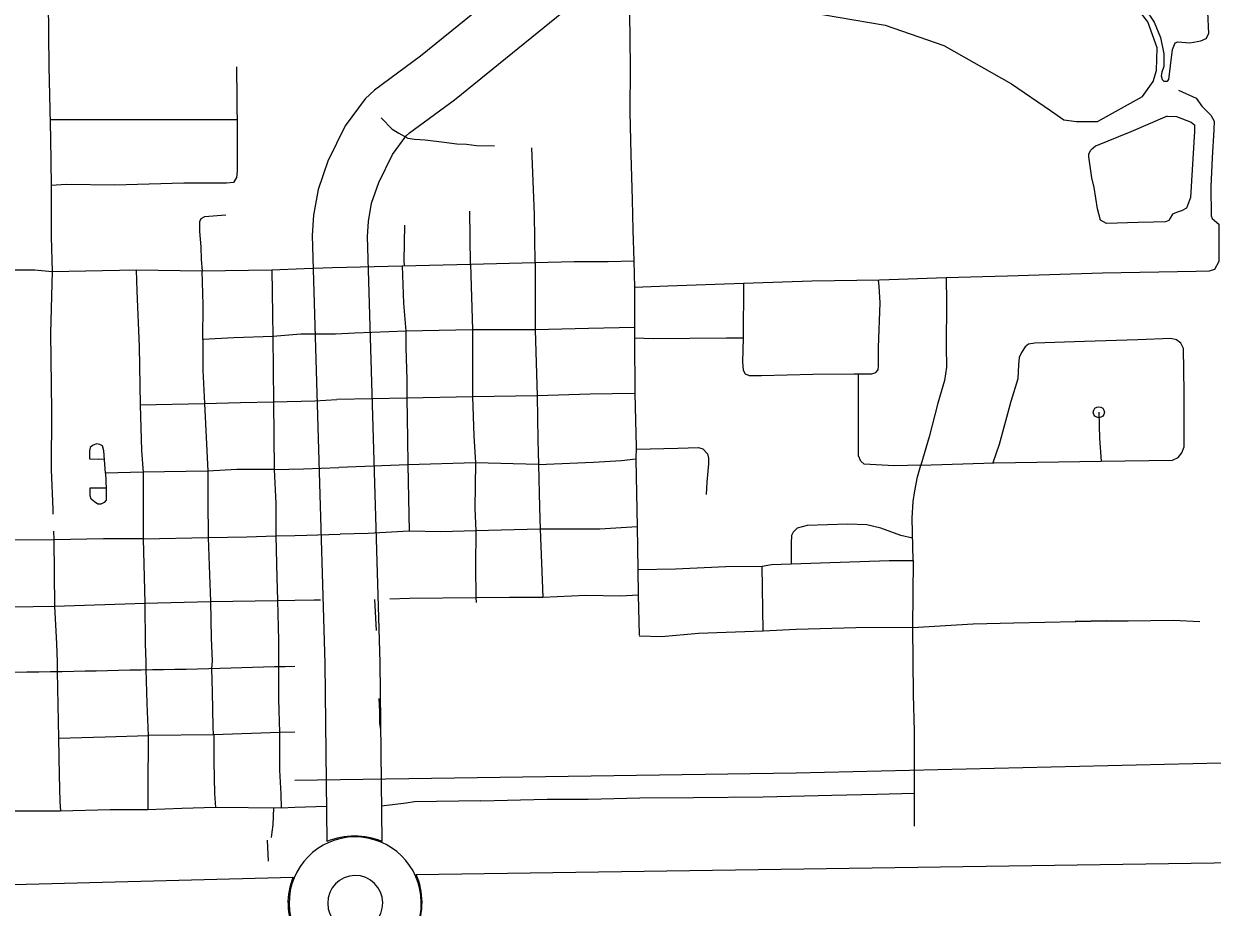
# Model space of a CAD drawing. Extents: x 1127717 to 1741049, y 2026793 to 2244711.
# Drawn here: x 1341025 to 1346418, y 2083351 to 2087360 of the extents above; entities that cross this region are included whole.
import ezdxf

# ---------------------------------------------------------------- set-up
doc = ezdxf.new("R2010")
doc.units = 0
for name, color, linetype in [('10', 7, 'Continuous'), ('15', 7, 'Continuous'), ('24', 7, 'Continuous'), ('33', 7, 'Continuous'), ('34', 7, 'Continuous'), ('35', 7, 'Continuous'), ('40', 7, 'Continuous')]:
    doc.layers.add(name, color=color, linetype=linetype)

msp = doc.modelspace()

# ---------------------------------------------------------------- linework, layer by layer
at = {"layer": '10'}
for points in [[(1344739.5, 2088755.4), (1343836.9, 2088033), (1342826, 2087212.8), (1342616.9, 2087058.1), (1342573.9, 2087019.3), (1342483.7, 2086896.7), (1342404.9, 2086735.7), (1342360.3, 2086607.9), (1342340.2, 2086491), (1342334.5, 2086399.1), (1342391.8, 2084456), (1342400.9, 2083648.4)], [(1342651, 2083648.4), (1342641.8, 2084461.1), (1342584.7, 2086395), (1342588.9, 2086462), (1342603.1, 2086545.1), (1342636, 2086639.2), (1342698.3, 2086766.7), (1342760.3, 2086850.8), (1342775.4, 2086864.4), (1342979.1, 2087015.1), (1343993.8, 2087838.4), (1344895.7, 2088560.2)]]:
    msp.add_lwpolyline(points, dxfattribs=at)
msp.add_arc((1342525.9, 2083349.7), 323.8, 67.2832, 112.7062, dxfattribs=at)
at = {"layer": '15'}
for points in [[(1342805.9, 2083498.8), (1349634.2, 2083599.2)], [(1338958.8, 2083400.6), (1342247.9, 2083487.3)]]:
    msp.add_lwpolyline(points, dxfattribs=at)
for centre, radius, start, end in [((1342521.4, 2083370.5), 297.4, 156.8635, 206.5734), ((1342518, 2083372.5), 314.4, 336.8229, 23.6868)]:
    msp.add_arc(centre, radius, start, end, dxfattribs=at)
at = {"layer": '24'}
for radius, start, end in [(300, 0.5731, 180.5731), (125, 0.5731, 180.5731), (300, 180.5731, 0.5731), (125, 180.5731, 0.5731)]:
    msp.add_arc((1342529.1, 2083369.7), radius, start, end, dxfattribs=at)
at = {"layer": '33'}
for points in [[(1343775.9, 2087661.6), (1343773.6, 2087409.4), (1343776.7, 2087165.3), (1343775.7, 2086958.9), (1343780.3, 2086766.7), (1343785.4, 2086562.4), (1343788.8, 2086424), (1343793.4, 2086284.7), (1343796.5, 2086163.1), (1343796.7, 2085981.6), (1343797.1, 2085933.5), (1343798.3, 2085681.4), (1343803.9, 2085438), (1343802.3, 2085383.8), (1343808.9, 2085077.1), (1343809.6, 2084982.9), (1343811.6, 2084882.5), (1343813.9, 2084767.8), (1343818.4, 2084585.4)], [(1341135.9, 2087460.3), (1341138.5, 2087165.4), (1341146.1, 2086841.3), (1341148.6, 2086626.1), (1341148.6, 2086393.2), (1341153.7, 2086236.3), (1341146.1, 2085955.3), (1341151.1, 2085603.4), (1341148.6, 2085335), (1341156.2, 2085157.8), (1341157, 2085134.3)], [(1341989.9, 2087164.6), (1341993.2, 2086875), (1341993.2, 2086691.6), (1341989.9, 2086662.6), (1341977.1, 2086640.1), (1341944.9, 2086636.9), (1341751.9, 2086636.9), (1341436.7, 2086627.2), (1341218, 2086630.5), (1341148.6, 2086626.1)], [(1341992.6, 2086923.7), (1341144.1, 2086923.6)], [(1342647.6, 2086933.4), (1342697.4, 2086881.3), (1342727.7, 2086863.6), (1342768.2, 2086840.8), (1342798.6, 2086835.7), (1342846.7, 2086833.2), (1342932.7, 2086823), (1342990.9, 2086815.4), (1343033.9, 2086812.9), (1343079.5, 2086807.9), (1343160.5, 2086805.3)], [(1343345.2, 2086276.7), (1343342.7, 2086493.9), (1343330, 2086797.7)], [(1341941.7, 2086492.1), (1341845.6, 2086484), (1341828.1, 2086475.3), (1341821.9, 2086461.6), (1341823.1, 2086417.9), (1341828.1, 2086348.2), (1341829.4, 2086290.9), (1341834.4, 2086238.7)], [(1343051.7, 2086269.1), (1343049.1, 2086509.1)], [(1342753, 2086445.8), (1342750.5, 2086283.8), (1342750.6, 2086261.7)], [(1342426.6, 2086253.9), (1342742.9, 2086261.5), (1343051.7, 2086269.1), (1343345.2, 2086276.7)], [(1343345.2, 2086276.7), (1343345.2, 2085970.4), (1343061.8, 2085970.4), (1342758.1, 2085965.3), (1342527.8, 2085955.2), (1342439, 2085950.7)], [(1343051.7, 2086269.1), (1343061.8, 2085970.4)], [(1343345.2, 2086276.7), (1343522.4, 2086281.3), (1343676.7, 2086281.3), (1343793.4, 2086284.7)], [(1340857.6, 2085016), (1340844.9, 2085038.8), (1340837.3, 2085117.3), (1340829.7, 2085416), (1340812, 2085825.3), (1340791.8, 2086159.4), (1340799.4, 2086194.9), (1340819.6, 2086217.7), (1340850, 2086237.9), (1340872.7, 2086243), (1340953.7, 2086243), (1341075.2, 2086243), (1341153.7, 2086236.3)], [(1341153.7, 2086236.3), (1341535.8, 2086243), (1341538.3, 2086146.8), (1341548.4, 2085896.1), (1341553.5, 2085630.3), (1341558.6, 2085422.7), (1341566.2, 2085324), (1341566.2, 2085086), (1341566.2, 2085057.8)], [(1341535.8, 2086243), (1341834.4, 2086238.7), (1342150.7, 2086243.8), (1342297.5, 2086248.8), (1342426.6, 2086253.9)], [(1341836.9, 2085927.8), (1341839.5, 2086084.3), (1341834.4, 2086238.7)], [(1342150.7, 2086243.8), (1342153.3, 2086041.2), (1342155.8, 2085940.4)], [(1342742.9, 2086261.5), (1342748, 2086091.9), (1342758.1, 2085965.3)], [(1346344.7, 2086235.2), (1345920.2, 2086228.5), (1345489, 2086215), (1345210.5, 2086206.6), (1344908.5, 2086196.6), (1344601.5, 2086191.5), (1344291.1, 2086181.5), (1343947.1, 2086169.7), (1343796.5, 2086163.1)], [(1344291.1, 2086181.5), (1344289.4, 2085933), (1344213.9, 2085933), (1343881.7, 2085929.7), (1343797.1, 2085933.5)], [(1344289.4, 2085933), (1344286.6, 2085825.2), (1344289.2, 2085787.2), (1344299.3, 2085772), (1344317, 2085764.4), (1344372.7, 2085764.4), (1344605.5, 2085769.5), (1344792.8, 2085772), (1344873.7, 2085772), (1344891.5, 2085777.1), (1344901.6, 2085789.8), (1344904.1, 2085807.5), (1344904.1, 2085891), (1344911.7, 2086093.6), (1344906.6, 2086169.1), (1344904.1, 2086196.5)], [(1345210.5, 2086206.6), (1345212.9, 2086095.8), (1345210.3, 2085895.8), (1345212.9, 2085802.1), (1345202.7, 2085741.3), (1345172.4, 2085637.5), (1345134.4, 2085485.6), (1345096.4, 2085356.9)], [(1342439, 2085950.7), (1342282.3, 2085950.6), (1342155.8, 2085940.4), (1341978.7, 2085935.4), (1341836.9, 2085927.8)], [(1342758.1, 2085965.3), (1342758.1, 2085889.4), (1342763.2, 2085745.1), (1342763.2, 2085661.6)], [(1343061.8, 2085970.4), (1343061.8, 2085795.8), (1343061.8, 2085666.6)], [(1343796.7, 2085981.6), (1343588.2, 2085977.7), (1343345.2, 2085970.4)], [(1343345.2, 2085970.4), (1343355.3, 2085671.7)], [(1342155.8, 2085940.4), (1342158.3, 2085644.2), (1342160.9, 2085337.9), (1341991.3, 2085337.9), (1341859.7, 2085330.3), (1341566, 2085325.6)], [(1341836.9, 2085927.8), (1341836.9, 2085788.5), (1341844.5, 2085636.6)], [(1345096.4, 2085356.9), (1345428, 2085366.7), (1345913.9, 2085374.3), (1346237.8, 2085379.4), (1346263.1, 2085392.1), (1346280.8, 2085412.3), (1346290.9, 2085440.2), (1346290.9, 2085495.9), (1346290.9, 2085688.3), (1346288.4, 2085885.7), (1346275.7, 2085911), (1346255.5, 2085926.2), (1346230.2, 2085931.3), (1346080.9, 2085926.2), (1345837.9, 2085918.6), (1345612.7, 2085911), (1345584.9, 2085906), (1345569.7, 2085893.3), (1345552, 2085868), (1345541.8, 2085845.2), (1345539.3, 2085812.3), (1345536.8, 2085749), (1345503.9, 2085645.2), (1345450.7, 2085450.3), (1345422.9, 2085366.7)], [(1345096.4, 2085356.9), (1344975, 2085354), (1344838.3, 2085361.6), (1344823.1, 2085374.3), (1344813, 2085399.6), (1344813, 2085470.5), (1344813, 2085772)], [(1343798.3, 2085681.4), (1343595.8, 2085679.3), (1343355.3, 2085671.7), (1343061.8, 2085666.6), (1342763.2, 2085661.6)], [(1341553.5, 2085630.3), (1341844.5, 2085636.6), (1342009, 2085641.7), (1342158.3, 2085644.2), (1342345.6, 2085649.3), (1342446.3, 2085654.4)], [(1341844.5, 2085636.6), (1341859.7, 2085330.3), (1341859.7, 2085168.3), (1341861.7, 2085057.8)], [(1342763.2, 2085661.6), (1342446.3, 2085654.4)], [(1342763.2, 2085661.6), (1342765.7, 2085476.9), (1342768.2, 2085357.9)], [(1343061.8, 2085666.6), (1343066.8, 2085489.6), (1343074.4, 2085368.1)], [(1343355.3, 2085671.7), (1343357.9, 2085471.9), (1343360.4, 2085360.5)], [(1345903.7, 2085597.1), (1345906.3, 2085478.1), (1345913.9, 2085374.3)], [(1341396.6, 2085320.2), (1341389, 2085421.5), (1341381.6, 2085444.9), (1341369.9, 2085451.3), (1341354.9, 2085453.5), (1341336.7, 2085446), (1341326, 2085436.3), (1341322.8, 2085421.3), (1341322.8, 2085384.9), (1341362.4, 2085383.9), (1341388.1, 2085384.9)], [(1343803.6, 2085428.8), (1343993.1, 2085433.9), (1344086.7, 2085436.4), (1344107, 2085431.3), (1344127.2, 2085408.6), (1344132.3, 2085388.3), (1344132.3, 2085363), (1344124.7, 2085279.4), (1344122.1, 2085223.7)], [(1343360.4, 2085360.5), (1343074.4, 2085368.1), (1342768.2, 2085357.9), (1342454.2, 2085345.6)], [(1342768.2, 2085357.9), (1342773.3, 2085056.7)], [(1343074.4, 2085368.1), (1343071.9, 2085160.5), (1343077, 2085059.2)], [(1343360.4, 2085360.5), (1343610.9, 2085370.6), (1343737.5, 2085378.2), (1343802.4, 2085385.7)], [(1343360.4, 2085360.5), (1343365.5, 2085165.5), (1343368, 2085066.8)], [(1345061, 2084924.3), (1345056, 2085116.3), (1345061, 2085192.3), (1345068.6, 2085240.4), (1345081.3, 2085303.7), (1345096.4, 2085356.9)], [(1341396.6, 2085320.2), (1341398.8, 2085250.1), (1341398.8, 2085198.7), (1341390.2, 2085188), (1341375.2, 2085179.4), (1341361.3, 2085180.5), (1341346.3, 2085190.1), (1341330.3, 2085203), (1341326, 2085217.9), (1341326, 2085230.8), (1341326, 2085253.3), (1341396.6, 2085254.3)], [(1341566, 2085325.6), (1341396.6, 2085320.2)], [(1342160.9, 2085337.9), (1342295, 2085340.4), (1342454.2, 2085345.6)], [(1342160.9, 2085337.9), (1342168.5, 2085183.5), (1342168.5, 2085057.8)], [(1345058.4, 2085025.4), (1345005.3, 2085037.9), (1344914.2, 2085070.8), (1344851, 2085086), (1344764.9, 2085088.5), (1344580.2, 2085083.4), (1344534.6, 2085070.8), (1344516.9, 2085053.1), (1344509.3, 2085037.9), (1344506.8, 2085002.4), (1344506.8, 2084954.3), (1344506.9, 2084909.6)], [(1341159.8, 2085057.8), (1341161.2, 2085018.5), (1341163.8, 2084717.3)], [(1341566.2, 2085057.8), (1341566.2, 2085022.7)], [(1341566.2, 2085022.7), (1341862.2, 2085029.1), (1342036.9, 2085031.6), (1342168.5, 2085036.6), (1342255.1, 2085038.2)], [(1341861.7, 2085057.8), (1341862.2, 2085029.1)], [(1341862.2, 2085029.1), (1341867.3, 2084859.2), (1341872.4, 2084737.7)], [(1342168.5, 2085057.8), (1342168.5, 2085036.6)], [(1342168.5, 2085036.6), (1342173.5, 2084846.5), (1342176, 2084742.7)], [(1342255.1, 2085038.2), (1342310.2, 2085039.2), (1342408.9, 2085041.7), (1342460.1, 2085044.3)], [(1343808.9, 2085077.1), (1343638.8, 2085066.8), (1343368, 2085066.8), (1343190.8, 2085061.7), (1343077, 2085059.2), (1342917.5, 2085054.1), (1342773.3, 2085056.7), (1342588.5, 2085046.5), (1342460.1, 2085044.3)], [(1343077, 2085059.2), (1343074.4, 2084897.8), (1343077, 2084756)], [(1343368, 2085066.8), (1343380.6, 2084758.5)], [(1341161.2, 2085018.5), (1340857.6, 2085016)], [(1341566.2, 2085022.7), (1341386.5, 2085022.7), (1341161.2, 2085018.5)], [(1341566.2, 2085022.7), (1341571.2, 2084849.1), (1341573.7, 2084730.1)], [(1344375.2, 2084899), (1344418.2, 2084906.6), (1344640.9, 2084914.2), (1344952.2, 2084924.3), (1345061, 2084924.3)], [(1345061, 2084924.3), (1345058.5, 2084620.5)], [(1343811.6, 2084883.7), (1343982.9, 2084886.3), (1344210.7, 2084896.5), (1344375.2, 2084899)], [(1344380.2, 2084605.6), (1344375.2, 2084899)], [(1343380.6, 2084758.5), (1343575.5, 2084766.1), (1343734.9, 2084763.6), (1343813.9, 2084767.8)], [(1340872.7, 2084712.2), (1341163.8, 2084717.3)], [(1341163.8, 2084717.3), (1341573.7, 2084730.1), (1341872.4, 2084737.7), (1342176, 2084742.7)], [(1341163.8, 2084717.3), (1341173, 2084545.4), (1341176.2, 2084465), (1341176.2, 2084420.5)], [(1341573.7, 2084730.1), (1341576.3, 2084545.6), (1341578.8, 2084464.6), (1341578.8, 2084429)], [(1341872.4, 2084737.7), (1341874.9, 2084571), (1341880, 2084467.2), (1341877.5, 2084434.3)], [(1342176, 2084742.7), (1342255.1, 2084743.9)], [(1342176, 2084742.7), (1342181.1, 2084560.8), (1342181.1, 2084443.2)], [(1342255.1, 2084743.9), (1342343.1, 2084745.3), (1342371.3, 2084745.3)], [(1342616.4, 2084747.8), (1342624, 2084606)], [(1342686.5, 2084750), (1342775.8, 2084752.9)], [(1342775.8, 2084752.9), (1343077, 2084756), (1343078, 2084734)], [(1343077, 2084756), (1343228.8, 2084758.5), (1343380.6, 2084758.5)], [(1344380.3, 2084602.8), (1344086.7, 2084592.7), (1343919.7, 2084577.5), (1343818.3, 2084580.1)], [(1345058.5, 2084620.5), (1344800.4, 2084618), (1344529.6, 2084610.4), (1344380.3, 2084602.8)], [(1345058.5, 2084620.5), (1345333.7, 2084636.5), (1345517.4, 2084640.9), (1345939.9, 2084649.8), (1345796.1, 2084647.6), (1345796.1, 2084647.6)], [(1345058.5, 2084620.5), (1345061.6, 2084315.6), (1345066, 2084149.6), (1345066, 2083868.5), (1345066, 2083718)], [(1340982.9, 2084417.4), (1341039.3, 2084418.2), (1341093.1, 2084418.8), (1341146.3, 2084419.8), (1341199.4, 2084421), (1341251.6, 2084422.1), (1341303.1, 2084423.4), (1341353.8, 2084424), (1341404.5, 2084425.5), (1341454.5, 2084427.1), (1341506, 2084428), (1341557.4, 2084428.7), (1341608.6, 2084429.4), (1341659.8, 2084430.1), (1341711.1, 2084430.7), (1341762.4, 2084431.6), (1341813.8, 2084432.8), (1341865, 2084434), (1341915.9, 2084435), (1341966.2, 2084436.4), (1342015, 2084438.5), (1342063.5, 2084440.6)], [(1342063.5, 2084440.6), (1342113.5, 2084441.9), (1342162.9, 2084442.9), (1342211.4, 2084443.6), (1342255.1, 2084444)], [(1342181.1, 2084443.2), (1342181.1, 2084295.3), (1342186.2, 2084143.4)], [(1341176.2, 2084420.5), (1341182.6, 2084117.5), (1341185.8, 2083950.1), (1341189, 2083831.1), (1341191.8, 2083786.2)], [(1341578.8, 2084429), (1341583.9, 2084275), (1341588.9, 2084130.7)], [(1341877.5, 2084434.3), (1341880, 2084328.2), (1341882.5, 2084168.7), (1341885, 2084133.2)], [(1342636.6, 2084297.8), (1342639.2, 2084239.6), (1342639.2, 2084186.4), (1342644.2, 2084156)], [(1341182.6, 2084117.5), (1341394.9, 2084123.9), (1341588.9, 2084130.7)], [(1341588.9, 2084130.7), (1341587.4, 2083885.9), (1341587.4, 2083792.6)], [(1342255.1, 2084145.1), (1342186.2, 2084143.4), (1341887.5, 2084133.2), (1341588.9, 2084130.7)], [(1341887.5, 2084133.2), (1341887.5, 2084010.8), (1341890.1, 2083866.5), (1341895.1, 2083803.2)], [(1342186.2, 2084143.4), (1342186.2, 2083972.8), (1342191.2, 2083864), (1342193.8, 2083800.7)], [(1343400.9, 2083841.2), (1343585.6, 2083841.2), (1343821.3, 2083846.9)], [(1343821.3, 2083846.9), (1344063.9, 2083849), (1344380.3, 2083851.5)], [(1344380.3, 2083851.5), (1344692.1, 2083859.7), (1344895.7, 2083864.1), (1345066, 2083868.5)], [(1341587.4, 2083792.6), (1341416.9, 2083792.6), (1341191.8, 2083786.2), (1340928, 2083786.2), (1340741.5, 2083786.2), (1340622.5, 2083795.8), (1340580.7, 2083783), (1340474.5, 2083773.3), (1340390.9, 2083770.1), (1340259, 2083760.5), (1339972.7, 2083760.5), (1339744.9, 2083757.2), (1339564.7, 2083754)], [(1341895.1, 2083803.2), (1341742.3, 2083798.9), (1341587.4, 2083792.6)], [(1342255.1, 2083803), (1342193.8, 2083800.7), (1341895.1, 2083803.2)], [(1342158.3, 2083801), (1342155.8, 2083724.9), (1342150.7, 2083692), (1342148.2, 2083666.7)], [(1342399.1, 2083808.3), (1342255.1, 2083803)], [(1342798.6, 2083828.5), (1342760.6, 2083823.5), (1342649.1, 2083809.5)], [(1343099.7, 2083833.6), (1342798.6, 2083828.5)], [(1343099.7, 2083833.6), (1343400.9, 2083841.2)], [(1342135.6, 2083559.7), (1342131.7, 2083655.4)]]:
    msp.add_lwpolyline(points, dxfattribs=at)
msp.add_circle((1345903.7, 2085597.1), 25, dxfattribs=at)
at = {"layer": '34'}
for points in [[(1346265, 2087059.4), (1346345.1, 2087022.1), (1346371.7, 2086986.6), (1346411.6, 2086944.5), (1346427.1, 2086917.9), (1346424.9, 2086878), (1346418.3, 2086751.6), (1346411.6, 2086620.8), (1346413.8, 2086487.8), (1346418.3, 2086476.7), (1346429.3, 2086467.9), (1346448.7, 2086450)], [(1346448.7, 2086450), (1346448.7, 2086280.5), (1346428.6, 2086245.2), (1346405.1, 2086236.8), (1346344.7, 2086235.2)], [(1345939.9, 2084649.8), (1346036.7, 2084650.6), (1346241.9, 2084653.4), (1346362.7, 2084647.8)]]:
    msp.add_lwpolyline(points, dxfattribs=at)
at = {"layer": '35'}
for points in [[(1346018.3, 2087807.8), (1345962.3, 2087824), (1345318.4, 2087749.2), (1344606.8, 2087731.4), (1344589, 2087703), (1344567.7, 2087436), (1344596.1, 2087411.1), (1344720.7, 2087389.8), (1344934.1, 2087354.2), (1345201, 2087261.6), (1345506.9, 2087087.2), (1345684.8, 2086966.2), (1345745.3, 2086923.5), (1345802.2, 2086916.4), (1345898.3, 2086916.4), (1346101.1, 2087030.3), (1346150.9, 2087097.9), (1346165.1, 2087147.7), (1346168.7, 2087250.9), (1346126, 2087368.4), (1346008.6, 2087521.4), (1345994.4, 2087571.3), (1345997.9, 2087763.5), (1345996.5, 2087814.2)], [(1346024.2, 2087542.5), (1346034.6, 2087520.3), (1346074.6, 2087477.3), (1346114.6, 2087428.4), (1346154.6, 2087367.7), (1346184.2, 2087298.1), (1346199, 2087224), (1346199, 2087166.2), (1346190.1, 2087141), (1346187.1, 2087123.2), (1346191.6, 2087106.9), (1346199, 2087099.5), (1346215.3, 2087099.5), (1346221.2, 2087106.9), (1346228.6, 2087169.1), (1346237.5, 2087243.2), (1346250.8, 2087272.9), (1346262.7, 2087277.3), (1346316, 2087272.9), (1346366.4, 2087281.8), (1346390.1, 2087293.6), (1346403.4, 2087315.8), (1346394.5, 2087511.4), (1346394.5, 2087778.1)], [(1346213.5, 2086940.6), (1346049.1, 2086869.5), (1345889.2, 2086804.3), (1345866.9, 2086786.5)], [(1346213.5, 2086940.6), (1346256.5, 2086939.1), (1346323.1, 2086913.9), (1346338, 2086902), (1346338, 2086872.4), (1346320.2, 2086571.6), (1346300.9, 2086522.7), (1346278.7, 2086510.9), (1346263.9, 2086506.4), (1346238.7, 2086496.1), (1346226.9, 2086478.3), (1346220.9, 2086467.9), (1346206.1, 2086460.5), (1346151.3, 2086459), (1346081.7, 2086457.5), (1345938, 2086453.1), (1345911.4, 2086469.4)], [(1345911.4, 2086469.4), (1345898.1, 2086519.8), (1345881.8, 2086617.6), (1345871.4, 2086660.5), (1345858.1, 2086755.4), (1345858.1, 2086770.2), (1345866.9, 2086786.5)]]:
    msp.add_lwpolyline(points, dxfattribs=at)
at = {"layer": '40'}
msp.add_lwpolyline([(1342255.1, 2083927.7), (1344530.6, 2083960.2), (1347101.1, 2084021.6), (1349634.2, 2084056.3)], dxfattribs=at)

doc.saveas('drawing.dxf')
